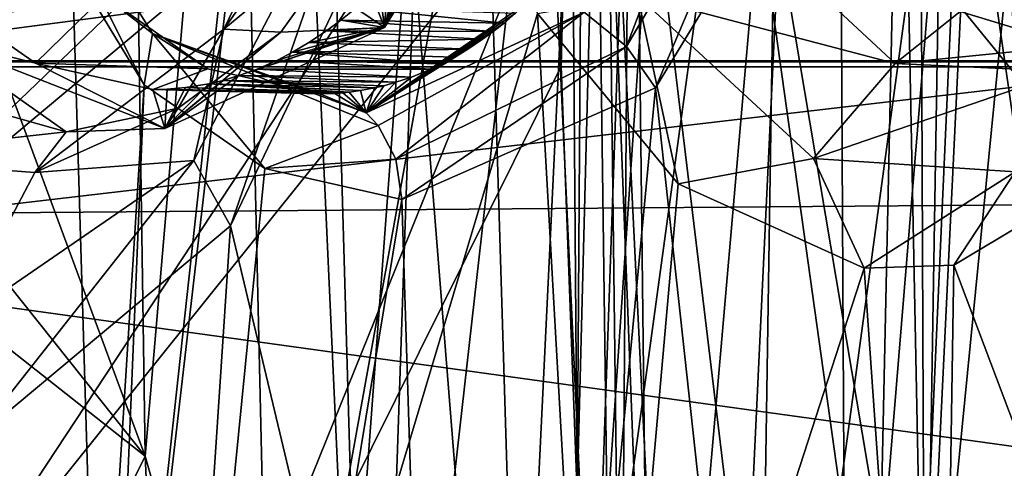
# Model space of a CAD drawing. Header units: metres. Extents: x -150 to 307, y -550 to 84.
# Tile 1036 of 1056: x 245.43 to 248.25, y -3.12 to -1.84. Entities that reach past the tile are written whole.
import ezdxf

# ---------------------------------------------------------------- set-up
doc = ezdxf.new("R2010")
doc.units = ezdxf.units.M
doc.layers.add('solid_26006363', color=7, linetype='CONTINUOUS')

msp = doc.modelspace()

# ---------------------------------------------------------------- linework, layer by layer
at = {"layer": 'solid_26006363'}
for points in [[(244.828934, 0.159574, 932.289673), (244.919067, -4.133165, 932.458557), (245.527664, 0.027217, 933.274841)], [(229.176407, -9.081716, 939.973938), (229.99118, 0.000344, 940.69989), (245.823288, -11.224192, 949.513977)], [(229.99118, 0.000344, 940.69989), (246.654556, 0, 950.254578), (245.823288, -11.224192, 949.513977)], [(244.434875, -1.38811, 929.185547), (244.646988, 0.000001, 929.471436), (245.787796, -3.08618, 931.07489)], [(244.646988, 0.000001, 929.471436), (245.741119, 0.019938, 930.986267), (245.787796, -3.08618, 931.07489)], [(244.919067, -4.133165, 932.458557), (245.672089, -4.782301, 933.537598), (245.527664, 0.027217, 933.274841)], [(246.193497, 0, 934.223633), (245.527664, 0.027217, 933.274841), (245.672089, -4.782301, 933.537598)], [(246.049713, -0.018077, 931.41803), (245.787796, -3.08618, 931.07489), (245.741119, 0.019938, 930.986267)], [(254.890045, -10.11483, 939.654663), (245.823288, -11.224192, 949.513977), (246.654556, 0, 950.254578)], [(254.890045, -10.11483, 939.654663), (246.654556, 0, 950.254578), (255.563858, 0, 940.255005)], [(247.003693, -14.204834, 952.316284), (248.174377, 0.000217, 952.849121), (247.676559, 0.000079, 952.948059)], [(247.003693, -14.204834, 952.316284), (247.534485, -14.24534, 952.213318), (248.174377, 0.000217, 952.849121)], [(247.239349, -5.028427, 952.799866), (247.003693, -14.204834, 952.316284), (247.676559, 0.000079, 952.948059)], [(247.239349, -5.028427, 952.799866), (247.676559, 0.000079, 952.948059), (247.180008, -0.000006, 952.831238)], [(247.534485, -14.24534, 952.213318), (247.951263, -14.257465, 951.906799), (248.598312, 0.000736, 952.540527)], [(247.534485, -14.24534, 952.213318), (248.598312, 0.000736, 952.540527), (248.174377, 0.000217, 952.849121)], [(249.527084, 0, 936.42511), (248.20787, 0, 937.905762), (247.567566, -13.260737, 937.335266)], [(249.49913, -2.696057, 936.403442), (249.527084, 0, 936.42511), (247.567566, -13.260737, 937.335266)], [(247.951263, -14.257465, 951.906799), (252.180573, 0.000372, 948.293274), (248.598312, 0.000736, 952.540527)], [(247.951263, -14.257465, 951.906799), (255.587128, -0.000031, 943.90448), (252.180573, 0.000372, 948.293274)], [(51.055336, 0, 672.736816), (286.751587, 0, -98.190849), (287.017914, -1.954857, -98.109421)], [(51.326496, -1.972128, 672.819702), (51.055336, 0, 672.736816), (287.017914, -1.954857, -98.109421)], [(64.172447, -1.972128, 676.747131), (299.868683, -1.972128, -94.180542), (300.139832, 0, -94.097641)], [(64.443604, 0, 676.830017), (64.172447, -1.972128, 676.747131), (300.139832, 0, -94.097641)], [(243.701553, 0, -265.97229), (248.771378, -1.972128, -261.67276), (233.685989, -1.972128, -272.501709)], [(240.302048, -1.954857, -251.2397), (252.826035, -1.954857, -239.777435), (244.442719, 0, -247.375839)], [(243.701553, 0, -265.97229), (258.426086, 0, -253.546402), (248.771378, -1.972128, -261.67276)], [(252.826035, -1.954857, -239.777435), (251.083588, 0, -241.148941), (244.442719, 0, -247.375839)], [(246.203812, -0.184916, 934.23877), (246.193497, 0, 934.223633), (245.672089, -4.782301, 933.537598)], [(246.150177, -4.359596, 931.606079), (245.787796, -3.08618, 931.07489), (246.049713, -0.018077, 931.41803)], [(246.693527, -1.348622, 932.330017), (246.150177, -4.359596, 931.606079), (246.049713, -0.018077, 931.41803)], [(246.434723, -13.063701, 936.325928), (247.567566, -13.260737, 937.335266), (248.20787, 0, 937.905762)], [(247.065521, 0, 936.887939), (246.434723, -13.063701, 936.325928), (248.20787, 0, 937.905762)], [(247.203796, -10.277929, 935.947998), (246.434723, -13.063701, 936.325928), (247.065521, 0, 936.887939)], [(246.534592, -1.376042, 927.484009), (246.91423, -6.134161, 928.092285), (246.726624, -0.000027, 927.742126)], [(246.91423, -6.134161, 928.092285), (247.33049, -0.000002, 928.573853), (246.726624, -0.000027, 927.742126)], [(246.91423, -6.134161, 928.092285), (248.075073, -5.330857, 929.678894), (247.33049, -0.000002, 928.573853)], [(247.369919, -7.896541, 936.083618), (247.203796, -10.277929, 935.947998), (247.065521, 0, 936.887939)], [(247.548569, -4.010117, 936.226624), (247.065521, 0, 936.887939), (247.61113, 0, 936.275574)], [(247.415482, -7.107629, 936.120422), (247.065521, 0, 936.887939), (247.548569, -4.010117, 936.226624)], [(247.369919, -7.896541, 936.083618), (247.065521, 0, 936.887939), (247.415482, -7.107629, 936.120422)], [(247.068024, -3.969468, 935.525574), (247.548569, -4.010117, 936.226624), (247.61113, 0, 936.275574)], [(247.187805, -0.559093, 935.659058), (247.068024, -3.969468, 935.525574), (247.61113, 0, 936.275574)], [(247.099335, -0.238861, 952.788757), (247.148529, -4.181448, 952.779724), (247.180008, -0.000006, 952.831238)], [(247.148529, -4.181448, 952.779724), (247.239349, -5.028427, 952.799866), (247.180008, -0.000006, 952.831238)], [(247.33049, -0.000002, 928.573853), (248.017639, -4.084284, 929.570068), (247.935837, 0, 929.4151)], [(247.33049, -0.000002, 928.573853), (248.075073, -5.330857, 929.678894), (248.017639, -4.084284, 929.570068)], [(247.776093, -1.161074, 925.288513), (247.963333, 0, 925.53894), (247.808197, -7.170144, 925.458252)], [(247.808197, -7.170144, 925.458252), (247.963333, 0, 925.53894), (248.892731, -6.4185, 926.910278)], [(248.017639, -4.084284, 929.570068), (248.000839, -0.000002, 929.505859), (247.935837, 0, 929.4151)], [(247.951263, -14.257465, 951.906799), (254.887512, -14.478212, 943.281067), (255.587128, -0.000031, 943.90448)], [(248.892731, -6.4185, 926.910278), (247.963333, 0, 925.53894), (248.882813, -0.000003, 926.796204)], [(248.017639, -4.084284, 929.570068), (248.071167, -0.858379, 929.606018), (248.000839, -0.000002, 929.505859)], [(246.43544, -5.247407, 934.641418), (246.203812, -0.184916, 934.23877), (245.672089, -4.782301, 933.537598)], [(246.300415, -0.565188, 934.377808), (246.203812, -0.184916, 934.23877), (246.43544, -5.247407, 934.641418)], [(247.099335, -0.238861, 952.788757), (247.023682, -3.195058, 952.723938), (247.148529, -4.181448, 952.779724)], [(247.099335, -0.238861, 952.788757), (247.041565, -0.517336, 952.752686), (247.023682, -3.195058, 952.723938)], [(244.717712, -2.749154, 951.579529), (247.041565, -0.517336, 952.752686), (244.412964, -1.835365, 951.433655)], [(244.717712, -2.749154, 951.579529), (247.004898, -0.832737, 952.726746), (247.041565, -0.517336, 952.752686)], [(247.041565, -0.517336, 952.752686), (247.004898, -0.832737, 952.726746), (247.023682, -3.195058, 952.723938)], [(247.187805, -0.559093, 935.659058), (246.925079, -0.899819, 935.279297), (247.068024, -3.969468, 935.525574)], [(246.58313, -0.91245, 934.785645), (246.300415, -0.565188, 934.377808), (246.43544, -5.247407, 934.641418)], [(245.14418, -3.658154, 951.783813), (247.004898, -0.832737, 952.726746), (244.717712, -2.749154, 951.579529)], [(245.14418, -3.658154, 951.783813), (246.980743, -1.368177, 952.70697), (247.004898, -0.832737, 952.726746)], [(247.004898, -0.832737, 952.726746), (246.978058, -1.970267, 952.701782), (247.023682, -3.195058, 952.723938)], [(247.004898, -0.832737, 952.726746), (246.980743, -1.368177, 952.70697), (246.978058, -1.970267, 952.701782)], [(248.017639, -4.084284, 929.570068), (248.262054, -1.610668, 929.87793), (248.071167, -0.858379, 929.606018)], [(246.925079, -0.899819, 935.279297), (246.43544, -5.247407, 934.641418), (247.068024, -3.969468, 935.525574)], [(246.925079, -0.899819, 935.279297), (246.58313, -0.91245, 934.785645), (246.43544, -5.247407, 934.641418)], [(246.404968, -1.053047, 926.762634), (246.01268, -1.864586, 926.164795), (246.431046, -1.272429, 927.293152)], [(246.428406, -1.519995, 925.950745), (246.01268, -1.864586, 926.164795), (246.404968, -1.053047, 926.762634)], [(247.494278, -1.047189, 925.190125), (247.164276, -1.913529, 924.535095), (247.043823, -1.81531, 924.556763)], [(247.494278, -1.047189, 925.190125), (247.641891, -1.100437, 925.191345), (247.164276, -1.913529, 924.535095)], [(245.320145, -1.097847, 922.118408), (245.78479, -2.023398, 922.643616), (245.267029, -1.170921, 921.960083)], [(245.320145, -1.097847, 922.118408), (245.670044, -1.769082, 922.931641), (245.808838, -1.876834, 922.784912)], [(245.320145, -1.097847, 922.118408), (245.808838, -1.876834, 922.784912), (245.78479, -2.023398, 922.643616)], [(246.93837, -1.105712, 925.837158), (246.472519, -1.859319, 925.215149), (246.428406, -1.519995, 925.950745)], [(246.62175, -1.547404, 925.412964), (246.472519, -1.859319, 925.215149), (246.93837, -1.105712, 925.837158)], [(247.164276, -1.913529, 924.535095), (247.641891, -1.100437, 925.191345), (247.247543, -2.032121, 924.583313)], [(247.641891, -1.100437, 925.191345), (247.776093, -1.161074, 925.288513), (247.247543, -2.032121, 924.583313)], [(245.373123, -8.543483, 922.296509), (245.267029, -1.170921, 921.960083), (245.78479, -2.023398, 922.643616)], [(247.247543, -2.032121, 924.583313), (247.776093, -1.161074, 925.288513), (247.808197, -7.170144, 925.458252)], [(246.431046, -1.272429, 927.293152), (245.927002, -2.240112, 926.591248), (246.031906, -2.427296, 926.809875)], [(246.01268, -1.864586, 926.164795), (245.927002, -2.240112, 926.591248), (246.431046, -1.272429, 927.293152)], [(246.431046, -1.272429, 927.293152), (246.031906, -2.427296, 926.809875), (246.534592, -1.376042, 927.484009)], [(247.779068, -1.317199, 923.561584), (244.792862, -1.943666, 925.473633), (247.159897, -1.632358, 922.816956)], [(247.779068, -1.317199, 923.561584), (245.495178, -1.573341, 926.410828), (244.792862, -1.943666, 925.473633)], [(246.693527, -1.348622, 932.330017), (246.910049, -1.819195, 932.640991), (246.150177, -4.359596, 931.606079)], [(245.692368, -4.560681, 952.046631), (246.980743, -1.368177, 952.70697), (245.14418, -3.658154, 951.783813)], [(245.692368, -4.560681, 952.046631), (246.978058, -1.970267, 952.701782), (246.980743, -1.368177, 952.70697)], [(246.534592, -1.376042, 927.484009), (246.031906, -2.427296, 926.809875), (246.91423, -6.134161, 928.092285)], [(244.240982, -1.865781, 928.924561), (244.434875, -1.38811, 929.185547), (245.787796, -3.08618, 931.07489)], [(246.428406, -1.519995, 925.950745), (246.175751, -1.873306, 925.542908), (246.01268, -1.864586, 926.164795)], [(246.472519, -1.859319, 925.215149), (246.175751, -1.873306, 925.542908), (246.428406, -1.519995, 925.950745)], [(246.62175, -1.547404, 925.412964), (246.585602, -1.596053, 925.364746), (246.472519, -1.859319, 925.215149)], [(245.124649, -1.683996, 925.914307), (244.792862, -1.943666, 925.473633), (245.495178, -1.573341, 926.410828)], [(247.501053, -1.559718, 932.907654), (247.933136, -1.962272, 933.588196), (247.195969, -1.767982, 932.921021)], [(247.501053, -1.559718, 932.907654), (248.118881, -1.81374, 933.269226), (247.933136, -1.962272, 933.588196)], [(244.792862, -1.943666, 925.473633), (244.100677, -1.577618, 924.553589), (247.159897, -1.632358, 922.816956)], [(246.585602, -1.596053, 925.364746), (246.550385, -1.640026, 925.317749), (246.472519, -1.859319, 925.215149)], [(248.017639, -4.084284, 929.570068), (248.365662, -4.709957, 930.071533), (248.262054, -1.610668, 929.87793)], [(246.550385, -1.640026, 925.317749), (246.516281, -1.679634, 925.272278), (246.472519, -1.859319, 925.215149)], [(246.516281, -1.679634, 925.272278), (246.483109, -1.715568, 925.228027), (246.472519, -1.859319, 925.215149)], [(246.483109, -1.715568, 925.228027), (246.435364, -1.763086, 925.164429), (246.472519, -1.859319, 925.215149)], [(248.442596, -1.911597, 933.78949), (248.118881, -1.81374, 933.269226), (249.557007, -1.708814, 932.061462)], [(245.473297, -1.961206, 923.885742), (245.169159, -1.749296, 923.48291), (245.178116, -1.888377, 923.496033)], [(245.670044, -1.769082, 922.931641), (245.169159, -1.749296, 923.48291), (245.473297, -1.961206, 923.885742)], [(245.966629, -1.978078, 923.347107), (245.670044, -1.769082, 922.931641), (245.473297, -1.961206, 923.885742)], [(245.808838, -1.876834, 922.784912), (245.670044, -1.769082, 922.931641), (245.966629, -1.978078, 923.347107)], [(246.435364, -1.763086, 925.164429), (246.390045, -1.803925, 925.104004), (246.472519, -1.859319, 925.215149)], [(247.195969, -1.767982, 932.921021), (247.311905, -2.306899, 933.219055), (246.910049, -1.819195, 932.640991)], [(247.195969, -1.767982, 932.921021), (247.699493, -2.234915, 933.675964), (247.311905, -2.306899, 933.219055)], [(247.933136, -1.962272, 933.588196), (247.699493, -2.234915, 933.675964), (247.195969, -1.767982, 932.921021)], [(246.419907, -2.10388, 923.696472), (246.847305, -1.818926, 924.586609), (246.881714, -1.787579, 924.635254)], [(247.043823, -1.81531, 924.556763), (246.419907, -2.10388, 923.696472), (246.881714, -1.787579, 924.635254)], [(246.910049, -1.819195, 932.640991), (247.083115, -4.895639, 932.939453), (246.150177, -4.359596, 931.606079)], [(246.390045, -1.803925, 925.104004), (246.347076, -1.839036, 925.046753), (246.472519, -1.859319, 925.215149)], [(246.814331, -1.846761, 924.540039), (246.347076, -1.839036, 925.046753), (246.390045, -1.803925, 925.104004)], [(246.847305, -1.818926, 924.586609), (246.814331, -1.846761, 924.540039), (246.390045, -1.803925, 925.104004)], [(246.454071, -2.140236, 923.670715), (246.419907, -2.10388, 923.696472), (247.043823, -1.81531, 924.556763)], [(246.419907, -2.10388, 923.696472), (246.814331, -1.846761, 924.540039), (246.847305, -1.818926, 924.586609)], [(246.454071, -2.140236, 923.670715), (247.043823, -1.81531, 924.556763), (246.504456, -2.236684, 923.63269)], [(247.043823, -1.81531, 924.556763), (247.164276, -1.913529, 924.535095), (246.504456, -2.236684, 923.63269)], [(247.311905, -2.306899, 933.219055), (247.083115, -4.895639, 932.939453), (246.910049, -1.819195, 932.640991)], [(247.933136, -1.962272, 933.588196), (248.118881, -1.81374, 933.269226), (248.442596, -1.911597, 933.78949)], [(246.347076, -1.839036, 925.046753), (246.306488, -1.869189, 924.992676), (246.472519, -1.859319, 925.215149)], [(246.782822, -1.87142, 924.495544), (246.306488, -1.869189, 924.992676), (246.347076, -1.839036, 925.046753)], [(246.814331, -1.846761, 924.540039), (246.782822, -1.87142, 924.495544), (246.347076, -1.839036, 925.046753)], [(246.419907, -2.10388, 923.696472), (246.782822, -1.87142, 924.495544), (246.814331, -1.846761, 924.540039)], [(244.320114, -6.058138, 929.11615), (244.240982, -1.865781, 928.924561), (245.787796, -3.08618, 931.07489)], [(246.01268, -1.864586, 926.164795), (245.471848, -2.275012, 925.336853), (245.927002, -2.240112, 926.591248)], [(245.882172, -2.090488, 925.069763), (245.471848, -2.275012, 925.336853), (246.01268, -1.864586, 926.164795)], [(245.808838, -1.876834, 922.784912), (246.130142, -2.262929, 923.100281), (245.78479, -2.023398, 922.643616)], [(245.808838, -1.876834, 922.784912), (245.966629, -1.978078, 923.347107), (246.286819, -2.049715, 923.796875)], [(245.808838, -1.876834, 922.784912), (246.286819, -2.049715, 923.796875), (246.419907, -2.10388, 923.696472)], [(245.808838, -1.876834, 922.784912), (246.454071, -2.140236, 923.670715), (246.130142, -2.262929, 923.100281)], [(245.808838, -1.876834, 922.784912), (246.419907, -2.10388, 923.696472), (246.454071, -2.140236, 923.670715)], [(246.472519, -1.859319, 925.215149), (245.843689, -2.148207, 924.378418), (246.175751, -1.873306, 925.542908)], [(246.055923, -1.997291, 924.659241), (245.843689, -2.148207, 924.378418), (246.472519, -1.859319, 925.215149)], [(245.843689, -2.148207, 924.378418), (245.882172, -2.090488, 925.069763), (246.175751, -1.873306, 925.542908)], [(246.175751, -1.873306, 925.542908), (245.882172, -2.090488, 925.069763), (246.01268, -1.864586, 926.164795)], [(246.107574, -1.978498, 924.727966), (246.055923, -1.997291, 924.659241), (246.472519, -1.859319, 925.215149)], [(246.166031, -1.952636, 924.805725), (246.107574, -1.978498, 924.727966), (246.472519, -1.859319, 925.215149)], [(246.209152, -1.930295, 924.863098), (246.166031, -1.952636, 924.805725), (246.472519, -1.859319, 925.215149)], [(246.255905, -1.902848, 924.925354), (246.209152, -1.930295, 924.863098), (246.472519, -1.859319, 925.215149)], [(246.306488, -1.869189, 924.992676), (246.255905, -1.902848, 924.925354), (246.472519, -1.859319, 925.215149)], [(246.752808, -1.893213, 924.453186), (246.255905, -1.902848, 924.925354), (246.306488, -1.869189, 924.992676)], [(246.782822, -1.87142, 924.495544), (246.752808, -1.893213, 924.453186), (246.306488, -1.869189, 924.992676)], [(246.419907, -2.10388, 923.696472), (246.752808, -1.893213, 924.453186), (246.782822, -1.87142, 924.495544)], [(245.178116, -1.888377, 923.496033), (245.243103, -2.068467, 924.046448), (245.561462, -2.158423, 924.555237)], [(245.843689, -2.148207, 924.378418), (245.178116, -1.888377, 923.496033), (245.561462, -2.158423, 924.555237)], [(245.473297, -1.961206, 923.885742), (245.178116, -1.888377, 923.496033), (245.843689, -2.148207, 924.378418)], [(246.710632, -1.921164, 924.393677), (246.209152, -1.930295, 924.863098), (246.255905, -1.902848, 924.925354)], [(246.752808, -1.893213, 924.453186), (246.710632, -1.921164, 924.393677), (246.255905, -1.902848, 924.925354)], [(246.419907, -2.10388, 923.696472), (246.710632, -1.921164, 924.393677), (246.752808, -1.893213, 924.453186)], [(246.504456, -2.236684, 923.63269), (247.164276, -1.913529, 924.535095), (246.522095, -2.35192, 923.619446)], [(247.164276, -1.913529, 924.535095), (247.247543, -2.032121, 924.583313), (246.522095, -2.35192, 923.619446)], [(247.933136, -1.962272, 933.588196), (248.442596, -1.911597, 933.78949), (248.423111, -1.985496, 934.357788)], [(246.636444, -1.963137, 924.289001), (246.166031, -1.952636, 924.805725), (246.209152, -1.930295, 924.863098)], [(246.710632, -1.921164, 924.393677), (246.671844, -1.94422, 924.338928), (246.209152, -1.930295, 924.863098)], [(246.671844, -1.94422, 924.338928), (246.636444, -1.963137, 924.289001), (246.209152, -1.930295, 924.863098)], [(246.419907, -2.10388, 923.696472), (246.671844, -1.94422, 924.338928), (246.710632, -1.921164, 924.393677)], [(51.326496, -1.972128, 672.819702), (287.017914, -1.954857, -98.109421), (287.806, -3.771021, -97.868477)], [(253.41745, -3.771021, -240.351318), (252.826035, -1.954857, -239.777435), (240.302048, -1.954857, -251.2397)], [(240.821426, -3.771021, -251.879517), (253.41745, -3.771021, -240.351318), (240.302048, -1.954857, -251.2397)], [(245.809814, -2.037201, 924.332214), (245.473297, -1.961206, 923.885742), (245.843689, -2.148207, 924.378418)], [(245.966629, -1.978078, 923.347107), (245.473297, -1.961206, 923.885742), (245.809814, -2.037201, 924.332214)], [(245.692368, -4.560681, 952.046631), (247.023682, -3.195058, 952.723938), (246.978058, -1.970267, 952.701782)], [(246.604294, -1.978587, 924.243713), (246.107574, -1.978498, 924.727966), (246.166031, -1.952636, 924.805725)], [(246.636444, -1.963137, 924.289001), (246.604294, -1.978587, 924.243713), (246.166031, -1.952636, 924.805725)], [(246.419907, -2.10388, 923.696472), (246.636444, -1.963137, 924.289001), (246.671844, -1.94422, 924.338928)], [(246.419907, -2.10388, 923.696472), (246.604294, -1.978587, 924.243713), (246.636444, -1.963137, 924.289001)], [(247.933136, -1.962272, 933.588196), (248.423111, -1.985496, 934.357788), (247.699493, -2.234915, 933.675964)], [(52.118008, -3.784486, 673.061707), (51.326496, -1.972128, 672.819702), (287.806, -3.771021, -97.868477)], [(63.380936, -3.784486, 676.505127), (299.076141, -3.786167, -94.422852), (299.868683, -1.972128, -94.180542)], [(64.172447, -1.972128, 676.747131), (63.380936, -3.784486, 676.505127), (299.868683, -1.972128, -94.180542)], [(248.771378, -1.972128, -261.67276), (248.249054, -3.786167, -261.029327), (233.243439, -3.786167, -271.800995)], [(233.685989, -1.972128, -272.501709), (248.771378, -1.972128, -261.67276), (233.243439, -3.786167, -271.800995)], [(245.966629, -1.978078, 923.347107), (245.809814, -2.037201, 924.332214), (246.286819, -2.049715, 923.796875)], [(246.055923, -1.997291, 924.659241), (246.010284, -2.010817, 924.598572), (245.843689, -2.148207, 924.378418)], [(246.505066, -2.016369, 924.103882), (246.010284, -2.010817, 924.598572), (246.055923, -1.997291, 924.659241)], [(246.549179, -2.001382, 924.166016), (246.055923, -1.997291, 924.659241), (246.107574, -1.978498, 924.727966)], [(246.549179, -2.001382, 924.166016), (246.505066, -2.016369, 924.103882), (246.055923, -1.997291, 924.659241)], [(246.604294, -1.978587, 924.243713), (246.549179, -2.001382, 924.166016), (246.107574, -1.978498, 924.727966)], [(246.419907, -2.10388, 923.696472), (246.549179, -2.001382, 924.166016), (246.604294, -1.978587, 924.243713)], [(248.423111, -1.985496, 934.357788), (248.276535, -2.273082, 934.537903), (247.699493, -2.234915, 933.675964)], [(245.373123, -8.543483, 922.296509), (245.78479, -2.023398, 922.643616), (245.516937, -8.459846, 922.479126)], [(245.78479, -2.023398, 922.643616), (246.130142, -2.262929, 923.100281), (245.516937, -8.459846, 922.479126)], [(246.010284, -2.010817, 924.598572), (245.970001, -2.020399, 924.545044), (245.843689, -2.148207, 924.378418)], [(245.970001, -2.020399, 924.545044), (245.903, -2.031524, 924.455994), (245.843689, -2.148207, 924.378418)], [(246.371368, -2.044698, 923.91571), (245.903, -2.031524, 924.455994), (245.970001, -2.020399, 924.545044)], [(246.443222, -2.03263, 924.016846), (245.970001, -2.020399, 924.545044), (246.010284, -2.010817, 924.598572)], [(246.403885, -2.040133, 923.961487), (246.371368, -2.044698, 923.91571), (245.970001, -2.020399, 924.545044)], [(246.443222, -2.03263, 924.016846), (246.403885, -2.040133, 923.961487), (245.970001, -2.020399, 924.545044)], [(246.470367, -2.02617, 924.055054), (246.443222, -2.03263, 924.016846), (246.010284, -2.010817, 924.598572)], [(246.505066, -2.016369, 924.103882), (246.470367, -2.02617, 924.055054), (246.010284, -2.010817, 924.598572)], [(246.419907, -2.10388, 923.696472), (246.505066, -2.016369, 924.103882), (246.549179, -2.001382, 924.166016)], [(246.419907, -2.10388, 923.696472), (246.470367, -2.02617, 924.055054), (246.505066, -2.016369, 924.103882)], [(246.419907, -2.10388, 923.696472), (246.443222, -2.03263, 924.016846), (246.470367, -2.02617, 924.055054)], [(245.850754, -2.036105, 924.386597), (245.809814, -2.037201, 924.332214), (245.843689, -2.148207, 924.378418)], [(246.286819, -2.049715, 923.796875), (245.809814, -2.037201, 924.332214), (245.850754, -2.036105, 924.386597)], [(245.903, -2.031524, 924.455994), (245.850754, -2.036105, 924.386597), (245.843689, -2.148207, 924.378418)], [(246.329773, -2.048403, 923.857239), (245.850754, -2.036105, 924.386597), (245.903, -2.031524, 924.455994)], [(246.329773, -2.048403, 923.857239), (246.286819, -2.049715, 923.796875), (245.850754, -2.036105, 924.386597)], [(246.352676, -2.046659, 923.889465), (246.329773, -2.048403, 923.857239), (245.903, -2.031524, 924.455994)], [(246.371368, -2.044698, 923.91571), (246.352676, -2.046659, 923.889465), (245.903, -2.031524, 924.455994)], [(246.419907, -2.10388, 923.696472), (246.286819, -2.049715, 923.796875), (246.329773, -2.048403, 923.857239)], [(246.419907, -2.10388, 923.696472), (246.329773, -2.048403, 923.857239), (246.352676, -2.046659, 923.889465)], [(246.419907, -2.10388, 923.696472), (246.352676, -2.046659, 923.889465), (246.371368, -2.044698, 923.91571)], [(246.419907, -2.10388, 923.696472), (246.371368, -2.044698, 923.91571), (246.403885, -2.040133, 923.961487)], [(246.419907, -2.10388, 923.696472), (246.403885, -2.040133, 923.961487), (246.443222, -2.03263, 924.016846)], [(246.522095, -2.35192, 923.619446), (247.247543, -2.032121, 924.583313), (246.69574, -7.874897, 923.99884)], [(247.247543, -2.032121, 924.583313), (247.808197, -7.170144, 925.458252), (246.69574, -7.874897, 923.99884)], [(245.561462, -2.158423, 924.555237), (245.243103, -2.068467, 924.046448), (244.898727, -2.231231, 924.453857)], [(245.882172, -2.090488, 925.069763), (245.561462, -2.158423, 924.555237), (245.471848, -2.275012, 925.336853)], [(245.843689, -2.148207, 924.378418), (245.561462, -2.158423, 924.555237), (245.882172, -2.090488, 925.069763)], [(246.454071, -2.140236, 923.670715), (246.504456, -2.236684, 923.63269), (246.130142, -2.262929, 923.100281)], [(245.561462, -2.158423, 924.555237), (244.898727, -2.231231, 924.453857), (245.471848, -2.275012, 925.336853)], [(248.100861, -2.539468, 934.356995), (248.726181, -2.165294, 935.261414), (248.906433, -4.674605, 935.569946)], [(248.276535, -2.273082, 934.537903), (248.726181, -2.165294, 935.261414), (248.100861, -2.539468, 934.356995)], [(245.471848, -2.275012, 925.336853), (244.898727, -2.231231, 924.453857), (245.241394, -2.711525, 925.631042)], [(245.927002, -2.240112, 926.591248), (245.241394, -2.711525, 925.631042), (245.292358, -3.044337, 925.822388)], [(245.471848, -2.275012, 925.336853), (245.241394, -2.711525, 925.631042), (245.927002, -2.240112, 926.591248)], [(245.927002, -2.240112, 926.591248), (245.292358, -3.044337, 925.822388), (246.031906, -2.427296, 926.809875)], [(246.504456, -2.236684, 923.63269), (246.522095, -2.35192, 923.619446), (246.130142, -2.262929, 923.100281)], [(247.699493, -2.234915, 933.675964), (247.84465, -2.548327, 933.987061), (247.311905, -2.306899, 933.219055)], [(247.699493, -2.234915, 933.675964), (248.276535, -2.273082, 934.537903), (247.84465, -2.548327, 933.987061)], [(246.130142, -2.262929, 923.100281), (246.522095, -2.35192, 923.619446), (245.516937, -8.459846, 922.479126)], [(248.276535, -2.273082, 934.537903), (248.100861, -2.539468, 934.356995), (247.84465, -2.548327, 933.987061)], [(247.311905, -2.306899, 933.219055), (247.84465, -2.548327, 933.987061), (247.083115, -4.895639, 932.939453)], [(246.522095, -2.35192, 923.619446), (246.69574, -7.874897, 923.99884), (245.516937, -8.459846, 922.479126)], [(246.031906, -2.427296, 926.809875), (245.292358, -3.044337, 925.822388), (245.735031, -6.904477, 926.515564)], [(246.031906, -2.427296, 926.809875), (245.735031, -6.904477, 926.515564), (246.91423, -6.134161, 928.092285)], [(247.083115, -4.895639, 932.939453), (247.84465, -2.548327, 933.987061), (248.054489, -5.529604, 934.351807)], [(248.054489, -5.529604, 934.351807), (247.84465, -2.548327, 933.987061), (248.100861, -2.539468, 934.356995)], [(248.054489, -5.529604, 934.351807), (248.100861, -2.539468, 934.356995), (248.906433, -4.674605, 935.569946)], [(249.419434, -5.304346, 936.340454), (249.49913, -2.696057, 936.403442), (247.567566, -13.260737, 937.335266)], [(245.292358, -3.044337, 925.822388), (244.529297, -7.566907, 924.936279), (245.735031, -6.904477, 926.515564)], [(244.320114, -6.058138, 929.11615), (245.787796, -3.08618, 931.07489), (245.930435, -6.209252, 931.345642)], [(246.150177, -4.359596, 931.606079), (245.930435, -6.209252, 931.345642), (245.787796, -3.08618, 931.07489)]]:
    msp.add_3dface(points, dxfattribs=at)

doc.saveas('drawing.dxf')
